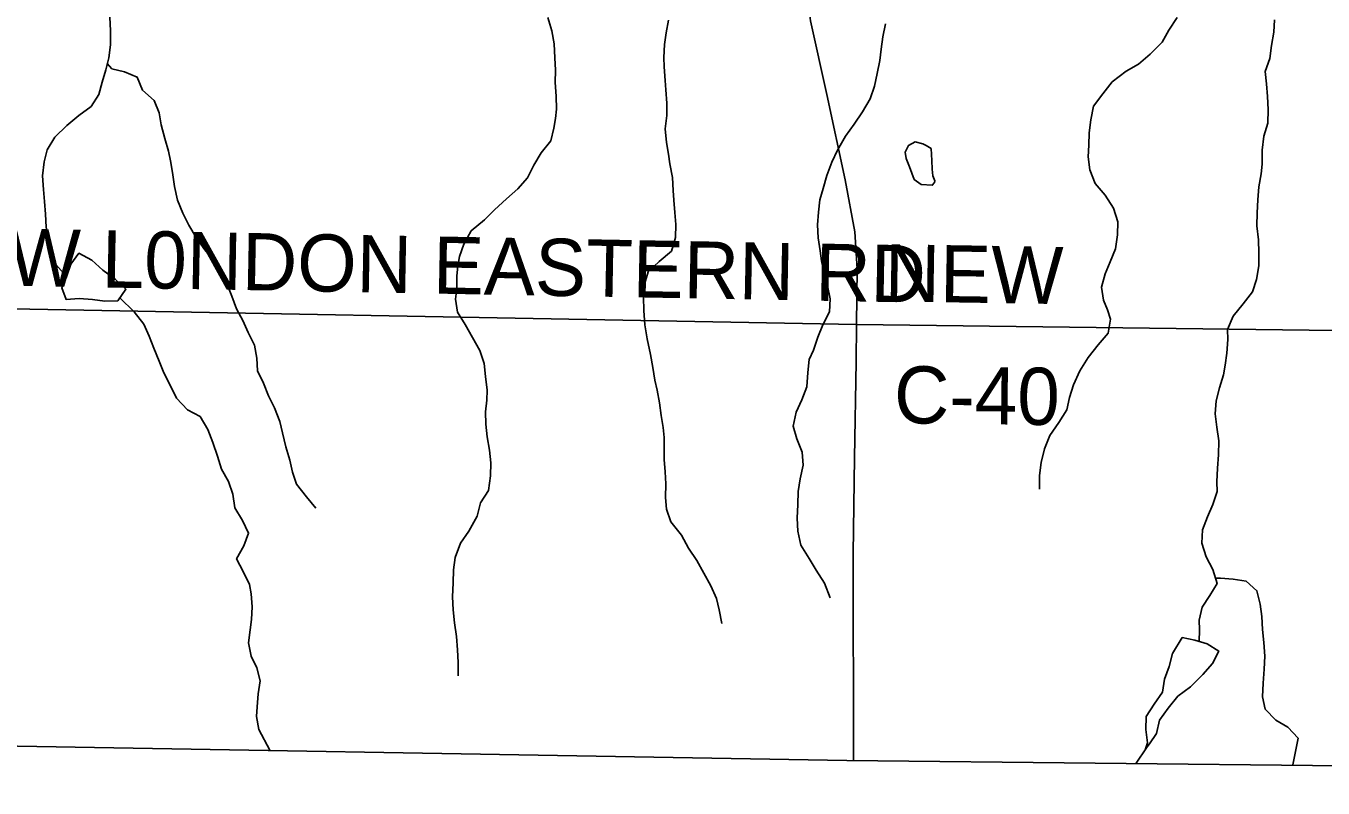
# Model space of a CAD drawing. Extents: x 1857828 to 2277390, y 930619 to 1324581.
# Drawn here: x 2041263 to 2048069, y 1116134 to 1120132 of the extents above; entities that cross this region are included whole.
import ezdxf

# ---------------------------------------------------------------- set-up
doc = ezdxf.new("R2010")
doc.units = 0
for name, color, linetype in [('GM_X_Adjacent_County', 7, 'Continuous'), ('GM_X_County', 7, 'Continuous'), ('GM_X_County_Road', 7, 'Continuous'), ('GM_X_County_Road_Text', 7, 'Continuous'), ('GM_X_Minor_Lake', 7, 'Continuous'), ('GM_X_Minor_River', 7, 'Continuous'), ('GM_X_State_Route', 7, 'Continuous'), ('GM_X_Township', 7, 'Continuous')]:
    doc.layers.add(name, color=color, linetype=linetype)

msp = doc.modelspace()

# ---------------------------------------------------------------- linework, layer by layer
at = {"layer": 'GM_X_Adjacent_County'}
msp.add_lwpolyline([(1997008.5, 1116752.5), (2002726.4, 1116786.7), (2007584.1, 1116765.8), (2010804, 1116774.2), (2013523.2, 1116785.6), (2016220.4, 1116802.4), (2020156, 1116833.2), (2021873.5, 1116814.9), (2022478.5, 1116818.5), (2023245.1, 1116822.9), (2024866.1, 1116798.6), (2027655.5, 1116790.3), (2029223.3, 1116749.1), (2030424.8, 1116717.5), (2031808.5, 1116642.9), (2035129.3, 1116512.1), (2037470.7, 1116419.9), (2040306, 1116370), (2045569.8, 1116279), (2050782.4, 1116223.1), (2056316.7, 1116163.7)], dxfattribs=at)
at = {"layer": 'GM_X_County'}
msp.add_lwpolyline([(2056316.7, 1116163.7), (2050782.4, 1116223.1), (2045569.8, 1116279), (2040306, 1116370), (2037470.7, 1116419.9), (2035129.3, 1116512.1), (2031808.5, 1116642.9), (2030424.8, 1116717.5), (2029223.3, 1116749.1), (2027655.5, 1116790.3), (2024866.1, 1116798.6)], dxfattribs=at)
at = {"layer": 'GM_X_County_Road'}
for points in [[(2034811.6, 1118785.7), (2034811.6, 1118785.7), (2035223.6, 1118772.3), (2040338.6, 1118664), (2045620.6, 1118566.5)], [(2045620.6, 1118566.5), (2050791.2, 1118501), (2056348, 1118421), (2059120.2, 1118390.4)]]:
    msp.add_lwpolyline(points, dxfattribs=at)
at = {"layer": 'GM_X_Minor_Lake'}
for points in [[(2045968.3, 1119514), (2045928, 1119523.5), (2045894.1, 1119504.9), (2045876.6, 1119470.5), (2045881.1, 1119436.4), (2045897.9, 1119392.5), (2045923.1, 1119326.5), (2045959.7, 1119300.9)], [(2045959.7, 1119300.9), (2046018, 1119295.8), (2046029.9, 1119310), (2046031.7, 1119320.1), (2046021.3, 1119346), (2046016.7, 1119380.1), (2046016, 1119426.3), (2046013, 1119488.5), (2045986.6, 1119504.2), (2045968.3, 1119514)], [(2041745, 1118689.9), (2041786.7, 1118750.5), (2041730, 1118804.3), (2041665.4, 1118850), (2041608.7, 1118903.9), (2041540.2, 1118939.5), (2041498.4, 1118883), (2041476.8, 1118820.6)], [(2041476.8, 1118820.6), (2041451.2, 1118758.2), (2041473.8, 1118696.1), (2041542, 1118702.6), (2041612.4, 1118697), (2041676.7, 1118687.4), (2041745, 1118689.9)], [(2041476.5, 1118820.5), (2041474.9, 1118816.3), (2041451.2, 1118758.2), (2041473.8, 1118696.1), (2041542, 1118702.6), (2041612.4, 1118697), (2041676.7, 1118687.4), (2041745, 1118689.9)], [(2047137.8, 1116340.3), (2047157.7, 1116365.6), (2047195.4, 1116420.1), (2047211, 1116490.5), (2047256.7, 1116553), (2047306.4, 1116615.6), (2047372.3, 1116664.3), (2047438.1, 1116729), (2047487.9, 1116787.6), (2047521.5, 1116852.1), (2047461, 1116889.8), (2047396.5, 1116909.4), (2047330.1, 1116923.1)], [(2047330.1, 1116923.1), (2047278.6, 1116840.3), (2047261, 1116771.9), (2047237.4, 1116705.5), (2047225.9, 1116637.2), (2047182.2, 1116574.6), (2047140.5, 1116510.1), (2047139, 1116441.8), (2047147.6, 1116371.5), (2047137.8, 1116340.3)], [(2047330.1, 1116923.1), (2047278.6, 1116840.3), (2047261, 1116771.9), (2047237.4, 1116705.5), (2047225.9, 1116637.2), (2047182.2, 1116574.6), (2047140.5, 1116510.1), (2047139, 1116441.8), (2047147.6, 1116371.5), (2047139.4, 1116345.6)], [(2047141.8, 1116345.4), (2047157.7, 1116365.6), (2047195.4, 1116420.1), (2047211, 1116490.5), (2047256.7, 1116553), (2047306.4, 1116615.6), (2047372.3, 1116664.3), (2047438.1, 1116729), (2047487.9, 1116787.6), (2047521.5, 1116852.1), (2047461, 1116889.8), (2047396.5, 1116909.4), (2047330.1, 1116923.1)]]:
    msp.add_lwpolyline(points, dxfattribs=at)
at = {"layer": 'GM_X_Minor_River'}
for points in [[(2041474.9, 1118817), (2041420.1, 1118880.5), (2041397.6, 1118942.6), (2041381, 1119006.7), (2041368.4, 1119076.9), (2041365.9, 1119145.2), (2041359.3, 1119211.4), (2041354.8, 1119273.6), (2041350.3, 1119345.9), (2041357.7, 1119418.3), (2041373.3, 1119482.6), (2041415, 1119549.2), (2041476.8, 1119609.9), (2041540.6, 1119662.6), (2041604.5, 1119709.2), (2041644.2, 1119771.7), (2041661.8, 1119836.1), (2041681.4, 1119902.5), (2041697, 1119964.9), (2041706.5, 1120033.2), (2041705.9, 1120105.5), (2041703.4, 1120177.8)], [(2044001.1, 1120175.6), (2044021.7, 1120105.4), (2044034.3, 1120037.2), (2044036.9, 1119965), (2044041.4, 1119900.7), (2044039.9, 1119834.4), (2044044.5, 1119764.2), (2044047, 1119695.9), (2044041.4, 1119645.7), (2044031.7, 1119595.4), (2044016.1, 1119529), (2043966.4, 1119466.4), (2043926.7, 1119401.9), (2043895.1, 1119335.4), (2043843.3, 1119276.8), (2043783.5, 1119224.1), (2043721.7, 1119167.5), (2043667.8, 1119114.9), (2043598, 1119056.2), (2043560.4, 1118987.6), (2043536.8, 1118923.2), (2043529.1, 1118870.9), (2043523.5, 1118820.7), (2043524, 1118754.4), (2043516.4, 1118698.1), (2043527, 1118629.9), (2043567.6, 1118565.9), (2043645, 1118429.9), (2043667.6, 1118361.8), (2043674.2, 1118293.5), (2043682.8, 1118221.3), (2043681.2, 1118169.1), (2043673.6, 1118106.8), (2043676.1, 1118042.5), (2043682.6, 1117976.3), (2043695.2, 1117906.1), (2043701.8, 1117839.9), (2043700.3, 1117771.6), (2043688.8, 1117695.2), (2043647.1, 1117630.6), (2043629.6, 1117560.2), (2043586, 1117481.6), (2043542.3, 1117419.1)], [(2044633.9, 1120161.9), (2044622.4, 1120095.5), (2044612.8, 1120035.2), (2044609.3, 1119966.9), (2044611.7, 1119916.7), (2044616.2, 1119846.4), (2044620.7, 1119796.3), (2044625.2, 1119726), (2044625.7, 1119661.8), (2044616.2, 1119591.4), (2044622.8, 1119521.1), (2044633.3, 1119459), (2044641.7, 1119408.8), (2044654.3, 1119336.6), (2044658.9, 1119268.3), (2044661.3, 1119218.1), (2044667.8, 1119153.9), (2044672.3, 1119089.7), (2044670.8, 1119021.4), (2044649.3, 1118951), (2044585.4, 1118896.3), (2044527.6, 1118841.7), (2044508, 1118777.3), (2044502.5, 1118708.9), (2044505, 1118638.7), (2044509.6, 1118564.4), (2044522.2, 1118490.2), (2044539, 1118408), (2044551.5, 1118339.8), (2044562.1, 1118273.6), (2044574.5, 1118221.4), (2044587.1, 1118155.2), (2044595.6, 1118089), (2044606.2, 1118024.8), (2044610.6, 1117972.7), (2044611.5, 1117858.2), (2044616, 1117792), (2044620.5, 1117729.7), (2044619, 1117657.4), (2044623.5, 1117597.2), (2044646.1, 1117531.1), (2044702.9, 1117461.2), (2044739.6, 1117393.2), (2044782.3, 1117327.2), (2044855.6, 1117195.2), (2044886.2, 1117129.1), (2044900.7, 1117069), (2044913.4, 1116996.8)], [(2045482.7, 1117131.2), (2045452, 1117209.3), (2045409.3, 1117277.3), (2045372.7, 1117337.3), (2045328, 1117407.3), (2045313.3, 1117481.5), (2045308.8, 1117549.7), (2045312.2, 1117622.1), (2045313.7, 1117690.3), (2045325.3, 1117756.7), (2045340.8, 1117827.1), (2045336.3, 1117895.3), (2045307.6, 1117965.4), (2045289, 1118031.6), (2045304.5, 1118106), (2045334.1, 1118170.4), (2045359.7, 1118238.9), (2045365.2, 1118313.2), (2045372.7, 1118381.6), (2045394.4, 1118431.9), (2045418, 1118498.4), (2045443.6, 1118564.8), (2045479.2, 1118631.3), (2045482.7, 1118699.6), (2045468.1, 1118767.8), (2045451.5, 1118834), (2045437, 1118900.2), (2045430.5, 1118952.3), (2045420, 1119020.5), (2045415.4, 1119088.8), (2045421, 1119155.1), (2045428.5, 1119219.4), (2045446.1, 1119279.8), (2045465.7, 1119348.2), (2045491.2, 1119416.7), (2045520.9, 1119481.1), (2045562.5, 1119553.7), (2045608.2, 1119616.3), (2045651.9, 1119680.9), (2045691.5, 1119749.4), (2045715.1, 1119815.9), (2045728.7, 1119882.2), (2045742.2, 1119950.6), (2045749.8, 1120010.9), (2045759.3, 1120075.3), (2045772.9, 1120143.6)], [(2047303.1, 1120176.3), (2047259.4, 1120109.7), (2047223.8, 1120047.2), (2047162, 1119984.5), (2047100.1, 1119931.9), (2047036.1, 1119895.3), (2046962.3, 1119838.5), (2046912.5, 1119775.9), (2046864.8, 1119711.3), (2046849.3, 1119638.9), (2046841.8, 1119570.6), (2046840.3, 1119506.3), (2046836.7, 1119446), (2046845.3, 1119377.8), (2046872, 1119305.7), (2046924.6, 1119243.8), (2046969.4, 1119175.8), (2046992, 1119103.7), (2046990.5, 1119035.4), (2046979, 1118963), (2046951.4, 1118894.6), (2046925.8, 1118832.1), (2046906.3, 1118761.7), (2046916.8, 1118693.5), (2046937.3, 1118643.4), (2046953.8, 1118593.3), (2046940.3, 1118520.9), (2046888.5, 1118458.3), (2046836.8, 1118391.7), (2046793.1, 1118323.1), (2046759.6, 1118248.6), (2046738, 1118182.1), (2046724.4, 1118117.8), (2046682.8, 1118051.2), (2046635.1, 1117982.6), (2046607.5, 1117914.1), (2046590, 1117841.7), (2046580.5, 1117773.4), (2046581, 1117701.1)], [(2047813.4, 1120163.8), (2047809.9, 1120099.5), (2047798.3, 1120029.1), (2047788.8, 1119960.7), (2047765.2, 1119892.3), (2047771.8, 1119828.1), (2047776.3, 1119761.8), (2047780.8, 1119693.6), (2047779.4, 1119621.3), (2047757.8, 1119552.8), (2047748.3, 1119480.4), (2047748.9, 1119406.1), (2047743.3, 1119355.9), (2047731.7, 1119287.5), (2047726.2, 1119219.2), (2047722.7, 1119150.9), (2047721.3, 1119082.6), (2047729.9, 1119010.4), (2047732.4, 1118942.1), (2047730.9, 1118873.8), (2047719.4, 1118801.4), (2047697.8, 1118737), (2047650.1, 1118674.4), (2047596.4, 1118609.8), (2047566.8, 1118539.3), (2047569.2, 1118487.1), (2047563.7, 1118414.8), (2047554.1, 1118352.4), (2047546.5, 1118302.2), (2047524.9, 1118233.8), (2047507.4, 1118165.3), (2047501.9, 1118097), (2047510.5, 1118026.8), (2047521.1, 1117954.6), (2047519.6, 1117882.3), (2047514.1, 1117811.9), (2047510.7, 1117739.6), (2047513.1, 1117689.4), (2047489.5, 1117621), (2047461.9, 1117556.5), (2047436.3, 1117488.1), (2047432.8, 1117417.8), (2047455.4, 1117347.6), (2047490.1, 1117279.6), (2047512.7, 1117207.5), (2047475.1, 1117144.9), (2047433.4, 1117082.4), (2047417.8, 1117014), (2047420.2, 1116963.8), (2047418.4, 1116902.7)], [(2041689.4, 1119934.7), (2041713.5, 1119906.8), (2041779.9, 1119891.1), (2041846.4, 1119863.5), (2041875, 1119795.4), (2041935.7, 1119741.6), (2041962.3, 1119675.5), (2041972.8, 1119613.3), (2041991.5, 1119541.1), (2042010.1, 1119475), (2042020.5, 1119424.9), (2042031, 1119362.7), (2042041.6, 1119290.4), (2042058.2, 1119218.3), (2042084.9, 1119150.2), (2042117.5, 1119086.1), (2042156.2, 1119022.1), (2042200.8, 1118958.2), (2042251.5, 1118896.2), (2042288.1, 1118844.3), (2042316.7, 1118778.2), (2042343.3, 1118714.1), (2042367.9, 1118648), (2042400.5, 1118586), (2042429.1, 1118523.9), (2042461.8, 1118457.9), (2042474.4, 1118389.7), (2042476.9, 1118323.4), (2042509.5, 1118257.4), (2042536.1, 1118191.3), (2042566.7, 1118129.3), (2042595.4, 1118057.2), (2042607.9, 1117997), (2042626.6, 1117924.8), (2042647.2, 1117854.7), (2042661.7, 1117790.5), (2042682.3, 1117728.4), (2042735, 1117662.5), (2042783.7, 1117602.6)], [(2042542.6, 1116333.1), (2042485.3, 1116441.8), (2042472.8, 1116510), (2042476.4, 1116560.3), (2042481.9, 1116628.6), (2042491.4, 1116696.9), (2042474.8, 1116765.1), (2042444.2, 1116825.1), (2042429.6, 1116895.3), (2042439.1, 1116963.6), (2042446.8, 1117017.9), (2042450.3, 1117084.2), (2042443.7, 1117152.4), (2042435.3, 1117202.6), (2042402.6, 1117270.6), (2042368, 1117336.7), (2042405.6, 1117405.2), (2042431.2, 1117471.6), (2042398.6, 1117537.7), (2042357.9, 1117603.7), (2042347.3, 1117675.9), (2042324.7, 1117742), (2042288, 1117806), (2042267.4, 1117874.2), (2042242.8, 1117946.3), (2042216.1, 1118014.4), (2042177.5, 1118082.4), (2042110.9, 1118118.1), (2042052.2, 1118179.9), (2042019.5, 1118248), (2041986.9, 1118312), (2041962.3, 1118374.1), (2041933.7, 1118442.2), (2041909.1, 1118504.3), (2041880.5, 1118568.3), (2041829.8, 1118632.3), (2041755.3, 1118704.9)], [(2043542.3, 1117419.1), (2043514.8, 1117342.6), (2043505.2, 1117278.2), (2043503.8, 1117209.9), (2043500.3, 1117137.6), (2043504.8, 1117069.4), (2043511.4, 1117001.2), (2043522, 1116928.9), (2043526.5, 1116858.7), (2043531.1, 1116792.4), (2043529.6, 1116722.1)], [(2047504.2, 1117234.7), (2047530.6, 1117235.7), (2047596.9, 1117230.1), (2047665.3, 1117218.6), (2047721.9, 1117168.7), (2047738.5, 1117098.6), (2047747.1, 1117034.4), (2047751.6, 1116966.1), (2047758.2, 1116897.9), (2047762.7, 1116825.6), (2047759.2, 1116757.3), (2047753.8, 1116685), (2047750.3, 1116612.6), (2047764.9, 1116548.5), (2047821.5, 1116490.6), (2047884.1, 1116452.9), (2047938.8, 1116395.1), (2047909.2, 1116255.7)], [(2047141.8, 1116345.4), (2047087.6, 1116265)]]:
    msp.add_lwpolyline(points, dxfattribs=at)
at = {"layer": 'GM_X_State_Route'}
msp.add_lwpolyline([(2045604.2, 1116279.7), (2045602.8, 1117364), (2045609.4, 1117865.9), (2045618, 1118369.8), (2045620.6, 1118566.5), (2045624.6, 1118857.7), (2045612, 1119052.4), (2045560.9, 1119325.3), (2045465.3, 1119772.8), (2045379.8, 1120158.1), (2045361.3, 1120300.6), (2045378.7, 1120543.6), (2045397.8, 1120877), (2045410.5, 1121330.8), (2045423.3, 1121772.5), (2045435.9, 1122252.4), (2045450.5, 1122746.4), (2045463, 1123296.6), (2045471.6, 1123799.2), (2045482.2, 1124254.5)], dxfattribs=at)
at = {"layer": 'GM_X_Township'}
msp.add_lwpolyline([(2031808.5, 1116642.9), (2031829.7, 1118868.9), (2031879.9, 1124126.9), (2031935.7, 1129983.3), (2031982.7, 1134914.9), (2032027.6, 1139963.5), (2032060.1, 1143019.8), (2037494.9, 1143002), (2040844, 1142991), (2045916.5, 1142974.4), (2052729.5, 1142952), (2056661.3, 1142938.9), (2059427, 1142930.1), (2059329.7, 1135138.9), (2059259.3, 1129509), (2059186.4, 1123686.3), (2059120.2, 1118390.4), (2059091.9, 1116133.9), (2056316.7, 1116163.7), (2050782.4, 1116223.1), (2045569.8, 1116279), (2040306, 1116370), (2037470.7, 1116419.9), (2035129.3, 1116512.1)], close=True, dxfattribs=at)

# ---------------------------------------------------------------- texts
at = {"layer": 'GM_X_County_Road_Text'}
for s, rotation, p in [('NEW L0NDON EASTERN RD', 358.93512, (2040610.6, 1118779.8)), ('NEW', 359.09589, (2045767, 1118687.3)), ('C-40', 359.31423, (2045816.1, 1118048.1))]:
    msp.add_text(s, height=300, rotation=rotation, dxfattribs=at).set_placement(p)

doc.saveas('drawing.dxf')
